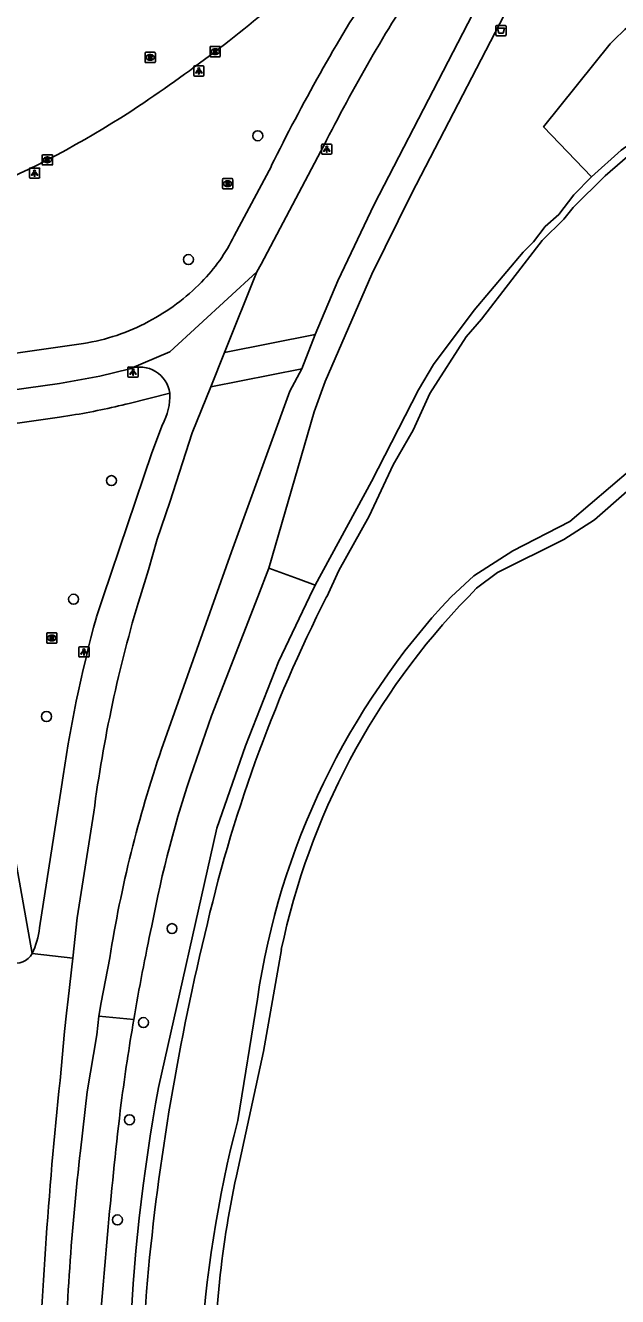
# Model space of a CAD drawing. Extents: x 159822 to 160765, y 380693 to 381634.
# Drawn here: x 160594.6 to 160652.6, y 381431.5 to 381556 of the extents above; entities that cross this region are included whole.
import ezdxf

# ---------------------------------------------------------------- set-up
doc = ezdxf.new("R2010")
doc.units = 0
for name, color, linetype in [('IMGEO_Afvalbak', 7, 'Continuous'), ('IMGEO_Boom', 7, 'Continuous'), ('IMGEO_Fietspad_gesloten', 7, 'Continuous'), ('IMGEO_Groenvoorziening', 7, 'Continuous'), ('IMGEO_Kolk', 7, 'Continuous'), ('IMGEO_Lichtpunt', 7, 'Continuous'), ('IMGEO_Loofbos', 7, 'Continuous'), ('IMGEO_Rijbaan_lokaal_gesloten', 7, 'Continuous'), ('IMGEO_Rioolput', 7, 'Continuous'), ('IMGEO_Voetpad_gesloten', 7, 'Continuous'), ('IMGEO_Voetpad_open', 7, 'Continuous'), ('IMGEO_Waterloop', 7, 'Continuous')]:
    doc.layers.add(name, color=color, linetype=linetype)

msp = doc.modelspace()

# ---------------------------------------------------------------- linework, layer by layer
at = {"layer": 'IMGEO_Afvalbak'}
for p, q in [((160640.7, 381555.05), (160640.7, 381555.85)), ((160640.7, 381555.85), (160640.7, 381555.05)), ((160640.8, 381555.95), (160641.59, 381555.95)), ((160641.59, 381555.95), (160640.8, 381555.95)), ((160641.69, 381555.85), (160641.69, 381555.05)), ((160641.69, 381555.05), (160641.69, 381555.85)), ((160641.59, 381554.95), (160640.8, 381554.95)), ((160640.8, 381554.95), (160641.59, 381554.95))]:
    msp.add_line(p, q, dxfattribs=at)
msp.add_lwpolyline([(160640.84, 381555.67), (160641.55, 381555.67), (160641.4, 381555.2), (160640.99, 381555.2), (160640.84, 381555.67)], dxfattribs=at)
for centre, start, end in [((160640.8, 381555.85), 90, 180), ((160640.8, 381555.85), 90, 180), ((160641.59, 381555.85), 0, 90), ((160641.59, 381555.85), 360, 90), ((160640.8, 381555.05), 180, 270), ((160640.8, 381555.05), 180, 270), ((160641.59, 381555.05), 270, 0), ((160641.59, 381555.05), 270, 0)]:
    msp.add_arc(centre, 0.1, start, end, dxfattribs=at)
at = {"layer": 'IMGEO_Boom'}
for centre in [(160617.38, 381545.15), (160610.59, 381533.02), (160603.05, 381511.37), (160599.34, 381499.76), (160596.69, 381488.27), (160608.98, 381467.5), (160606.18, 381458.3), (160604.82, 381448.78), (160603.64, 381438.97)]:
    msp.add_circle(centre, 0.489, dxfattribs=at)
at = {"layer": 'IMGEO_Fietspad_gesloten'}
for points in [[(160617.3, 381531.83), (160617.72, 381532.56), (160623.56, 381543.63)], [(160618.71, 381542.18), (160615.07, 381535.34)], [(160604.84, 381522.33), (160608.77, 381523.97), (160617.3, 381531.83)], [(160614.12, 381523.93), (160617.3, 381531.83)], [(160600.31, 381524.81), (160587.52, 381522.98)], [(160612.77, 381520.57), (160614.12, 381523.93)], [(160573.21, 381517.41), (160597.97, 381520.9), (160601.93, 381521.61), (160604.84, 381522.33)], [(160612.77, 381520.57), (160610.96, 381516.06), (160608.76, 381509.27), (160607.54, 381505.65), (160606.68, 381502.64), (160605.86, 381500)], [(160608.04, 381516.86), (160607.02, 381514.1), (160602.25, 381500), (160601.58, 381498.02)], [(160598.15, 381481.4), (160596, 381467.56)], [(160601.33, 381478.89), (160599.7, 381468.55), (160599.26, 381464.6)], [(160595.3, 381465.05), (160599.26, 381464.6)], [(160599.26, 381464.6), (160598.8, 381460.58), (160598.65, 381459.23), (160598.46, 381457.43), (160598.02, 381452.61)]]:
    msp.add_lwpolyline(points, dxfattribs=at)
for centre, radius, start, end in [((160783.15, 381461.28), 183.27, 147.4089, 153.8029), ((160776.46, 381467.01), 171.02, 146.9762, 153.3823), ((160599.93, 381542.64), 16.8, 315.2536, 334.2477), ((160596.72, 381545.74), 21.27, 297.9145, 315.4145), ((160597.36, 381544.21), 19.62, 278.6263, 298.3353), ((160605.83, 381519.55), 2.95, 7.458, 109.5149), ((160602.8, 381519.71), 5.97, 331.4017, 2.084), ((160732.5, 381461.83), 132.28, 163.2269, 172.5899), ((160732.77, 381462.35), 135.95, 164.7905, 171.9459), ((160587.1, 381468.71), 8.98, 335.9642, 352.6582), ((160593.62, 381466.06), 1.96, 182.6504, 329.0474), ((161040.85, 381405.86), 445.29, 173.9729, 178.2262)]:
    msp.add_arc(centre, radius, start, end, dxfattribs=at)
at = {"layer": 'IMGEO_Groenvoorziening'}
for points in [[(160650.06, 381541.14), (160648.31, 381539.36), (160646.85, 381537.44), (160645.52, 381536.27), (160644.39, 381534.75), (160643.35, 381533.75), (160638.57, 381528.06), (160634.59, 381522.73), (160633.1, 381520.25), (160628.53, 381511.28), (160622.99, 381501.15)], [(160638, 381500), (160638.8, 381500.85), (160640.84, 381502.37), (160647.34, 381505.61), (160650.34, 381507.53), (160653.51, 381510.31), (160654.61, 381511.01), (160657.94, 381513.67), (160662.66, 381518.72), (160667.18, 381524.58), (160669.1, 381527.54), (160670.14, 381529.65), (160671.18, 381531.27), (160671.97, 381532.07), (160673.79, 381533.22), (160676.12, 381533.91), (160678.82, 381533.88), (160681.47, 381533.55), (160683.53, 381532.64), (160685.02, 381531.52), (160685.68, 381530.71), (160686.53, 381529.1), (160686.86, 381527.36), (160686.93, 381525.97)], [(160615.29, 381443.28), (160617.93, 381455.47), (160619.69, 381465.45)]]:
    msp.add_lwpolyline(points, dxfattribs=at)
for centre, radius, start, end in [((160688.87, 381450.91), 70.7, 136.0194, 168.1296), ((160713.13, 381422.36), 100.06, 167.931, 180.7973)]:
    msp.add_arc(centre, radius, start, end, dxfattribs=at)
at = {"layer": 'IMGEO_Kolk'}
for p, q in [((160612.71, 381552.97), (160612.71, 381553.82)), ((160612.78, 381553.89), (160613.64, 381553.89)), ((160613.64, 381552.89), (160612.78, 381552.89)), ((160613.22, 381553.11), (160613.19, 381553.11)), ((160613.2, 381553.67), (160613.22, 381553.67)), ((160613.71, 381553.82), (160613.71, 381552.97)), ((160596.28, 381542.36), (160596.28, 381543.21)), ((160596.36, 381543.29), (160597.21, 381543.29)), ((160596.77, 381543.07), (160596.79, 381543.07)), ((160597.28, 381543.21), (160597.28, 381542.36)), ((160597.21, 381542.29), (160596.36, 381542.29)), ((160596.79, 381542.51), (160596.77, 381542.51))]:
    msp.add_line(p, q, dxfattribs=at)
for points in [[(160612.71, 381552.97), (160612.71, 381553.82)], [(160612.78, 381553.89), (160613.64, 381553.89)], [(160613.64, 381552.89), (160612.78, 381552.89)], [(160613.03, 381553.59), (160613.15, 381553.59), (160613.15, 381553.44), (160613.28, 381553.59), (160613.45, 381553.59), (160613.3, 381553.44), (160613.45, 381553.19), (160613.3, 381553.19), (160613.22, 381553.36), (160613.15, 381553.29), (160613.15, 381553.19), (160613.03, 381553.19), (160613.03, 381553.59)], [(160613.71, 381553.82), (160613.71, 381552.97)], [(160596.28, 381542.36), (160596.28, 381543.21)], [(160596.36, 381543.29), (160597.21, 381543.29)], [(160596.6, 381542.99), (160596.73, 381542.99), (160596.73, 381542.83), (160596.85, 381542.99), (160597.02, 381542.99), (160596.87, 381542.84), (160597.03, 381542.59), (160596.87, 381542.59), (160596.79, 381542.75), (160596.73, 381542.68), (160596.73, 381542.59), (160596.6, 381542.59), (160596.6, 381542.99)], [(160597.28, 381543.21), (160597.28, 381542.36)], [(160597.21, 381542.29), (160596.36, 381542.29)]]:
    msp.add_lwpolyline(points, dxfattribs=at)
for centre, start, end in [((160612.78, 381553.82), 91.552, 178.448), ((160612.78, 381553.82), 91.552, 178.448), ((160612.78, 381552.97), 181.552, 268.448), ((160612.78, 381552.97), 181.552, 268.448), ((160613.63, 381553.82), 1.552, 88.448), ((160613.63, 381553.82), 1.552, 88.448), ((160613.63, 381552.97), 271.552, 358.448), ((160613.63, 381552.97), 271.552, 358.448), ((160596.36, 381543.21), 91.552, 178.448), ((160596.36, 381543.21), 91.552, 178.448), ((160597.21, 381543.21), 1.552, 88.448), ((160597.21, 381543.21), 1.552, 88.448), ((160596.36, 381542.36), 181.552, 268.448), ((160596.36, 381542.36), 181.552, 268.448), ((160597.21, 381542.36), 271.552, 358.448), ((160597.21, 381542.36), 271.552, 358.448)]:
    msp.add_arc(centre, 0.0765, start, end, dxfattribs=at)
for centre, major_axis, ratio, start_param, end_param in [((160613.2, 381553.39), (-0.387, 0.002), 0.722429, 4.712389, 7.853982), ((160613.22, 381553.39), (-0.39, 0.002), 0.717154, 1.570796, 4.712389), ((160596.77, 381542.79), (-0.387, 0.002), 0.722429, 4.712389, 7.853982), ((160596.79, 381542.79), (-0.39, 0.002), 0.717154, 1.570796, 4.712389)]:
    msp.add_ellipse(centre, major_axis=major_axis, ratio=ratio, start_param=start_param, end_param=end_param, dxfattribs=at)
at = {"layer": 'IMGEO_Lichtpunt'}
for p, q in [((160611.11, 381551.9), (160611.11, 381551.09)), ((160611.11, 381551.9), (160611.11, 381551.09)), ((160612.01, 381551.99), (160611.21, 381551.99)), ((160612.01, 381551.99), (160611.21, 381551.99)), ((160612.11, 381551.09), (160612.11, 381551.9)), ((160612.11, 381551.09), (160612.11, 381551.9)), ((160611.21, 381551), (160612.01, 381551)), ((160611.21, 381551), (160612.01, 381551)), ((160623.63, 381544.24), (160623.63, 381543.43)), ((160623.63, 381544.24), (160623.63, 381543.43)), ((160624.53, 381544.33), (160623.73, 381544.33)), ((160624.53, 381544.33), (160623.73, 381544.33)), ((160624.63, 381543.43), (160624.63, 381544.24)), ((160624.63, 381543.43), (160624.63, 381544.24)), ((160623.73, 381543.33), (160624.53, 381543.33)), ((160623.73, 381543.33), (160624.53, 381543.33)), ((160595.02, 381541.9), (160595.02, 381541.09)), ((160595.02, 381541.9), (160595.02, 381541.09)), ((160595.93, 381541.99), (160595.12, 381541.99)), ((160595.93, 381541.99), (160595.12, 381541.99)), ((160596.02, 381541.09), (160596.02, 381541.9)), ((160596.02, 381541.09), (160596.02, 381541.9)), ((160595.12, 381540.99), (160595.93, 381540.99)), ((160595.12, 381540.99), (160595.93, 381540.99)), ((160604.67, 381522.41), (160604.67, 381521.6)), ((160604.67, 381522.41), (160604.67, 381521.6)), ((160605.57, 381522.5), (160604.76, 381522.5)), ((160605.57, 381522.5), (160604.76, 381522.5)), ((160605.67, 381521.6), (160605.67, 381522.41)), ((160605.67, 381521.6), (160605.67, 381522.41)), ((160604.76, 381521.5), (160605.57, 381521.5)), ((160604.76, 381521.5), (160605.57, 381521.5)), ((160599.86, 381495), (160599.86, 381494.19)), ((160599.86, 381495), (160599.86, 381494.19)), ((160600.76, 381495.1), (160599.96, 381495.1)), ((160600.76, 381495.1), (160599.96, 381495.1)), ((160600.86, 381494.19), (160600.86, 381495)), ((160600.86, 381494.19), (160600.86, 381495)), ((160599.96, 381494.1), (160600.76, 381494.1)), ((160599.96, 381494.1), (160600.76, 381494.1))]:
    msp.add_line(p, q, dxfattribs=at)
for points in [[(160611.49, 381551.56), (160611.52, 381551.53), (160611.34, 381551.27), (160611.3, 381551.3), (160611.49, 381551.56)], [(160611.7, 381551.53), (160611.74, 381551.56), (160611.92, 381551.3), (160611.88, 381551.27), (160611.7, 381551.53)], [(160611.59, 381551.51), (160611.63, 381551.51), (160611.63, 381551.19), (160611.59, 381551.19), (160611.59, 381551.51)], [(160624.01, 381543.9), (160624.04, 381543.87), (160623.86, 381543.61), (160623.82, 381543.64), (160624.01, 381543.9)], [(160624.11, 381543.85), (160624.15, 381543.85), (160624.15, 381543.53), (160624.11, 381543.53), (160624.11, 381543.85)], [(160624.22, 381543.87), (160624.26, 381543.9), (160624.44, 381543.64), (160624.4, 381543.61), (160624.22, 381543.87)], [(160595.4, 381541.56), (160595.44, 381541.53), (160595.25, 381541.27), (160595.21, 381541.3), (160595.4, 381541.56)], [(160595.5, 381541.51), (160595.55, 381541.51), (160595.55, 381541.19), (160595.5, 381541.19), (160595.5, 381541.51)], [(160595.61, 381541.53), (160595.65, 381541.56), (160595.83, 381541.3), (160595.8, 381541.27), (160595.61, 381541.53)], [(160605.04, 381522.07), (160605.08, 381522.04), (160604.9, 381521.78), (160604.86, 381521.81), (160605.04, 381522.07)], [(160605.15, 381522.02), (160605.19, 381522.02), (160605.19, 381521.7), (160605.15, 381521.7), (160605.15, 381522.02)], [(160605.26, 381522.04), (160605.29, 381522.07), (160605.48, 381521.81), (160605.44, 381521.78), (160605.26, 381522.04)], [(160600.24, 381494.66), (160600.27, 381494.64), (160600.09, 381494.37), (160600.05, 381494.4), (160600.24, 381494.66)], [(160600.34, 381494.62), (160600.39, 381494.62), (160600.39, 381494.29), (160600.34, 381494.29), (160600.34, 381494.62)], [(160600.45, 381494.64), (160600.49, 381494.66), (160600.67, 381494.4), (160600.63, 381494.37), (160600.45, 381494.64)]]:
    msp.add_lwpolyline(points, dxfattribs=at)
for centre in [(160611.61, 381551.7), (160624.13, 381544.03), (160595.52, 381541.69), (160605.17, 381522.2), (160600.36, 381494.8)]:
    msp.add_circle(centre, 0.0994, dxfattribs=at)
for centre, start, end in [((160611.21, 381551.9), 90, 180), ((160611.21, 381551.9), 90, 180), ((160612.01, 381551.9), 0, 90), ((160612.01, 381551.9), 0, 90), ((160611.21, 381551.09), 180, 270), ((160611.21, 381551.09), 180, 270), ((160612.01, 381551.09), 270, 0), ((160612.01, 381551.09), 270, 360), ((160623.73, 381544.24), 90, 180), ((160623.73, 381544.24), 90, 180), ((160624.53, 381544.24), 0, 90), ((160624.53, 381544.24), 0, 90), ((160623.73, 381543.43), 180, 270), ((160623.73, 381543.43), 180, 270), ((160624.53, 381543.43), 270, 0), ((160624.53, 381543.43), 270, 360), ((160595.12, 381541.9), 90, 180), ((160595.12, 381541.9), 90, 180), ((160595.93, 381541.9), 0, 90), ((160595.93, 381541.9), 0, 90), ((160595.12, 381541.09), 180, 270), ((160595.12, 381541.09), 180, 270), ((160595.93, 381541.09), 270, 0), ((160595.93, 381541.09), 270, 360), ((160604.76, 381522.41), 90, 180), ((160604.76, 381522.41), 90, 180), ((160605.57, 381522.41), 0, 90), ((160605.57, 381522.41), 0, 90), ((160604.76, 381521.6), 180, 270), ((160604.76, 381521.6), 180, 270), ((160605.57, 381521.6), 270, 0), ((160605.57, 381521.6), 270, 360), ((160599.96, 381495), 90, 180), ((160599.96, 381495), 90, 180), ((160600.76, 381495), 0, 90), ((160600.76, 381495), 0, 90), ((160599.96, 381494.19), 180, 270), ((160599.96, 381494.19), 180, 270), ((160600.76, 381494.19), 270, 0), ((160600.76, 381494.19), 270, 360)]:
    msp.add_arc(centre, 0.0946, start, end, dxfattribs=at)
at = {"layer": 'IMGEO_Loofbos'}
for points in [[(160651.89, 381554.15), (160645.36, 381546.03), (160650.06, 381541.14)], [(160696.01, 381528.97), (160695.92, 381530.2), (160695.68, 381530.91), (160694.07, 381536.41), (160693.35, 381538.19), (160691.48, 381541.43), (160688.61, 381545.28), (160684.32, 381549.68), (160680.17, 381552.21), (160678.67, 381552.79), (160676.93, 381553.22), (160671.52, 381553.54), (160668.23, 381553.3), (160663.31, 381551.29), (160662.16, 381550.49), (160659.38, 381548.91), (160657.12, 381547.11), (160655.31, 381545.4), (160652.97, 381543.74), (160650.06, 381541.14)], [(160622.99, 381501.15), (160621.33, 381501.76), (160618.46, 381502.81)], [(160607.65, 381451.94), (160613.38, 381477.34), (160616.17, 381485.41), (160619.4, 381493.64), (160622.44, 381500), (160622.99, 381501.15)]]:
    msp.add_lwpolyline(points, dxfattribs=at)
for centre, radius, start, end in [((160673.14, 381533.94), 29.32, 120.7367, 136.4445), ((160784.04, 381419.51), 179.34, 169.5794, 186.1077)]:
    msp.add_arc(centre, radius, start, end, dxfattribs=at)
at = {"layer": 'IMGEO_Rijbaan_lokaal_gesloten'}
for centre, radius, start, end in [((160525.05, 381668.92), 145.32, 303.7099, 311.3979), ((160554.36, 381625.15), 92.64, 293.4513, 303.6569)]:
    msp.add_arc(centre, radius, start, end, dxfattribs=at)
at = {"layer": 'IMGEO_Rioolput'}
for p, q in [((160606.35, 381552.39), (160606.35, 381553.25)), ((160606.42, 381553.32), (160607.27, 381553.32)), ((160606.83, 381553.1), (160606.86, 381553.1)), ((160607.35, 381553.25), (160607.35, 381552.39)), ((160607.27, 381552.32), (160606.42, 381552.32)), ((160606.86, 381552.54), (160606.83, 381552.54)), ((160613.93, 381540.03), (160613.93, 381540.88)), ((160614.01, 381540.95), (160614.86, 381540.95)), ((160614.42, 381540.73), (160614.45, 381540.73)), ((160614.93, 381540.88), (160614.93, 381540.03)), ((160614.86, 381539.95), (160614.01, 381539.95)), ((160614.44, 381540.17), (160614.42, 381540.17)), ((160596.72, 381495.54), (160596.72, 381496.39)), ((160596.79, 381496.46), (160597.64, 381496.46)), ((160597.2, 381496.24), (160597.23, 381496.24)), ((160597.23, 381495.68), (160597.2, 381495.68)), ((160597.72, 381496.39), (160597.72, 381495.54)), ((160597.64, 381495.46), (160596.79, 381495.46))]:
    msp.add_line(p, q, dxfattribs=at)
for points in [[(160606.35, 381552.39), (160606.35, 381553.25)], [(160606.42, 381553.32), (160607.27, 381553.32)], [(160606.93, 381553.02), (160606.68, 381553.02), (160606.68, 381552.62)], [(160606.68, 381552.62), (160606.81, 381552.62), (160606.81, 381552.78), (160606.82, 381552.78)], [(160606.86, 381552.94), (160606.81, 381552.94), (160606.81, 381552.86)], [(160606.81, 381552.86), (160606.86, 381552.86)], [(160607.35, 381553.25), (160607.35, 381552.39)], [(160607.27, 381552.32), (160606.42, 381552.32)], [(160606.86, 381552.75), (160606.94, 381552.62), (160607.07, 381552.62), (160607.01, 381552.75)], [(160613.93, 381540.03), (160613.93, 381540.88)], [(160614.01, 381540.95), (160614.86, 381540.95)], [(160614.52, 381540.65), (160614.27, 381540.65), (160614.27, 381540.25)], [(160614.27, 381540.25), (160614.39, 381540.25), (160614.39, 381540.42), (160614.41, 381540.42)], [(160614.45, 381540.57), (160614.39, 381540.57), (160614.39, 381540.49)], [(160614.39, 381540.49), (160614.45, 381540.49)], [(160614.45, 381540.39), (160614.52, 381540.25), (160614.66, 381540.25), (160614.6, 381540.38)], [(160614.93, 381540.88), (160614.93, 381540.03)], [(160614.86, 381539.95), (160614.01, 381539.95)], [(160596.72, 381495.54), (160596.72, 381496.39)], [(160596.79, 381496.46), (160597.64, 381496.46)], [(160597.3, 381496.16), (160597.05, 381496.16), (160597.05, 381495.76)], [(160597.05, 381495.76), (160597.18, 381495.76), (160597.18, 381495.93), (160597.19, 381495.93)], [(160597.23, 381496.08), (160597.18, 381496.08), (160597.18, 381496)], [(160597.18, 381496), (160597.23, 381496)], [(160597.23, 381495.9), (160597.31, 381495.76), (160597.44, 381495.76), (160597.38, 381495.89)], [(160597.72, 381496.39), (160597.72, 381495.54)], [(160597.64, 381495.46), (160596.79, 381495.46)]]:
    msp.add_lwpolyline(points, dxfattribs=at)
for centre, radius, start, end in [((160606.42, 381553.24), 0.0765, 91.552, 178.448), ((160606.42, 381553.24), 0.0765, 91.552, 178.448), ((160606.82, 381552.73), 0.0533, 26.0293, 88.6989), ((160606.87, 381552.84), 0.0964, 77.0061, 93.1865), ((160606.84, 381553.05), 0.19, 274.7715, 282.9687), ((160606.88, 381552.9), 0.0378, 276.6634, 79.6772), ((160606.93, 381552.91), 0.109, 350.3612, 89.416), ((160606.93, 381552.91), 0.112, 277.5842, 350.9817), ((160606.92, 381552.69), 0.108, 29.5134, 73.7905), ((160607.27, 381553.24), 0.0765, 1.552, 88.448), ((160607.27, 381553.24), 0.0765, 1.552, 88.448), ((160606.42, 381552.39), 0.0765, 181.552, 268.448), ((160606.42, 381552.39), 0.0765, 181.552, 268.448), ((160607.27, 381552.39), 0.0765, 271.552, 358.448), ((160607.27, 381552.39), 0.0765, 271.552, 358.448), ((160614.01, 381540.88), 0.0765, 91.552, 178.448), ((160614.01, 381540.88), 0.0765, 91.552, 178.448), ((160614.4, 381540.36), 0.0533, 26.0293, 88.6989), ((160614.45, 381540.48), 0.0964, 77.0061, 93.1865), ((160614.43, 381540.68), 0.19, 274.7715, 282.9687), ((160614.47, 381540.53), 0.0378, 276.6634, 79.6772), ((160614.52, 381540.54), 0.109, 350.3612, 89.416), ((160614.52, 381540.54), 0.112, 277.5842, 350.9817), ((160614.5, 381540.33), 0.108, 29.5134, 73.7905), ((160614.86, 381540.88), 0.0765, 1.552, 88.448), ((160614.86, 381540.88), 0.0765, 1.552, 88.448), ((160614.01, 381540.03), 0.0765, 181.552, 268.448), ((160614.01, 381540.03), 0.0765, 181.552, 268.448), ((160614.86, 381540.03), 0.0765, 271.552, 358.448), ((160614.86, 381540.03), 0.0765, 271.552, 358.448), ((160596.79, 381496.39), 0.0765, 91.552, 178.448), ((160596.79, 381496.39), 0.0765, 91.552, 178.448), ((160596.79, 381495.54), 0.0765, 181.552, 268.448), ((160596.79, 381495.54), 0.0765, 181.552, 268.448), ((160597.19, 381495.87), 0.0533, 26.0293, 88.6989), ((160597.24, 381495.99), 0.0964, 77.0061, 93.1865), ((160597.21, 381496.19), 0.19, 274.7715, 282.9687), ((160597.25, 381496.04), 0.0378, 276.6634, 79.6772), ((160597.3, 381496.05), 0.109, 350.3612, 89.416), ((160597.3, 381496.05), 0.112, 277.5842, 350.9817), ((160597.29, 381495.84), 0.108, 29.5134, 73.7905), ((160597.64, 381496.39), 0.0765, 1.552, 88.448), ((160597.64, 381496.39), 0.0765, 1.552, 88.448), ((160597.64, 381495.54), 0.0765, 271.552, 358.448), ((160597.64, 381495.54), 0.0765, 271.552, 358.448)]:
    msp.add_arc(centre, radius, start, end, dxfattribs=at)
for centre, major_axis, ratio, start_param, end_param in [((160606.83, 381552.82), (-0.387, 0.002), 0.722429, 4.712389, 7.853982), ((160606.86, 381552.82), (-0.39, 0.002), 0.717154, 1.570796, 4.712389), ((160614.42, 381540.45), (-0.387, 0.002), 0.722429, 4.712389, 7.853982), ((160614.44, 381540.45), (-0.39, 0.002), 0.717154, 1.570796, 4.712389), ((160597.2, 381495.96), (-0.387, 0.002), 0.722429, 4.712389, 7.853982), ((160597.23, 381495.96), (-0.39, 0.002), 0.717154, 1.570796, 4.712389)]:
    msp.add_ellipse(centre, major_axis=major_axis, ratio=ratio, start_param=start_param, end_param=end_param, dxfattribs=at)
at = {"layer": 'IMGEO_Voetpad_gesloten'}
for points in [[(160647.53, 381574.31), (160642.3, 381564.58), (160628.77, 381538.42), (160625.22, 381530.95), (160623.01, 381525.69)], [(160618.46, 381502.81), (160622.91, 381518.12), (160623.98, 381521.07), (160628.55, 381531.6), (160632.43, 381539.46), (160643.36, 381560.58)], [(160623.01, 381525.69), (160621.68, 381522.33)], [(160607.96, 381485.07), (160613.25, 381500), (160614.82, 381504.41), (160620.51, 381520.15), (160621.68, 381522.33)], [(160611.08, 381483.23), (160612.86, 381488.33), (160617.37, 381500), (160618.46, 381502.81)], [(160601.82, 381458.92), (160602.03, 381460.25), (160602.89, 381464.64)], [(160600.01, 381445.75), (160600.66, 381451.5), (160601.61, 381457.11), (160601.82, 381458.92)], [(160601.82, 381458.92), (160605.24, 381458.59)]]:
    msp.add_lwpolyline(points, dxfattribs=at)
for centre, radius, start, end in [((160725.62, 381445.01), 124.3, 161.1996, 170.9167), ((160714.14, 381447.74), 109, 160.9981, 169.4038), ((160822.06, 381421.75), 219.93, 167.9194, 170.3585), ((160817.8, 381422.47), 215.61, 170.3573, 172.5496), ((161067.71, 381395.35), 466.96, 173.2262, 176.2186), ((160844.37, 381417.51), 245.98, 173.4078, 178.7737)]:
    msp.add_arc(centre, radius, start, end, dxfattribs=at)
at = {"layer": 'IMGEO_Voetpad_open'}
for points in [[(160614.12, 381523.93), (160623.01, 381525.69)], [(160621.68, 381522.33), (160612.77, 381520.57)], [(160604.8, 381518.94), (160608.76, 381519.93)], [(160574.08, 381514.2), (160597.97, 381517.58), (160599.18, 381517.78)], [(160595.3, 381465.05), (160593.25, 381476.47), (160591.4, 381485.94), (160591, 381487.92), (160589.44, 381493.2)]]:
    msp.add_lwpolyline(points, dxfattribs=at)
msp.add_arc((160587.03, 381590.83), 74.06, 279.4398, 283.8844, dxfattribs=at)
at = {"layer": 'IMGEO_Waterloop'}
for points in [[(160624.13, 381500), (160625.3, 381502.57), (160628.29, 381507.89), (160630.65, 381512.92), (160632.58, 381516.32), (160634.23, 381519.91), (160637.77, 381525.44), (160639.29, 381527.19), (160645.21, 381534.9), (160647.36, 381536.97), (160648.27, 381538.12), (160651.39, 381541.22), (160656.72, 381545.82)], [(160687.75, 381526.15), (160687.63, 381528.38), (160687.01, 381530.53), (160686.2, 381531.89), (160683.74, 381533.83), (160680.55, 381535.04), (160678.48, 381535.26), (160675.37, 381535.07), (160672.61, 381534.22), (160671.5, 381533.6), (160670.61, 381532.77), (160668.63, 381530.22), (160667.03, 381526.76), (160666.25, 381525.82), (160665.2, 381524.14), (160663.95, 381522.88), (160659.68, 381517.2), (160657.59, 381515.22), (160653.91, 381512.45), (160647.95, 381507.38), (160642.35, 381504.49), (160638.52, 381502.05), (160636.31, 381500)], [(160617.34, 381460.6), (160615.43, 381448.71)]]:
    msp.add_lwpolyline(points, dxfattribs=at)
for centre, radius, start, end in [((160750.92, 381435.61), 142.21, 153.0782, 167.2828), ((160689.72, 381450.02), 73.15, 136.9036, 171.6811), ((160841.97, 381411.32), 236.4, 166.3981, 174.9874), ((160730.56, 381418.78), 118.96, 165.4281, 188.034), ((160786.68, 381419.21), 180.65, 175.9468, 186.5491)]:
    msp.add_arc(centre, radius, start, end, dxfattribs=at)

doc.saveas('drawing.dxf')
